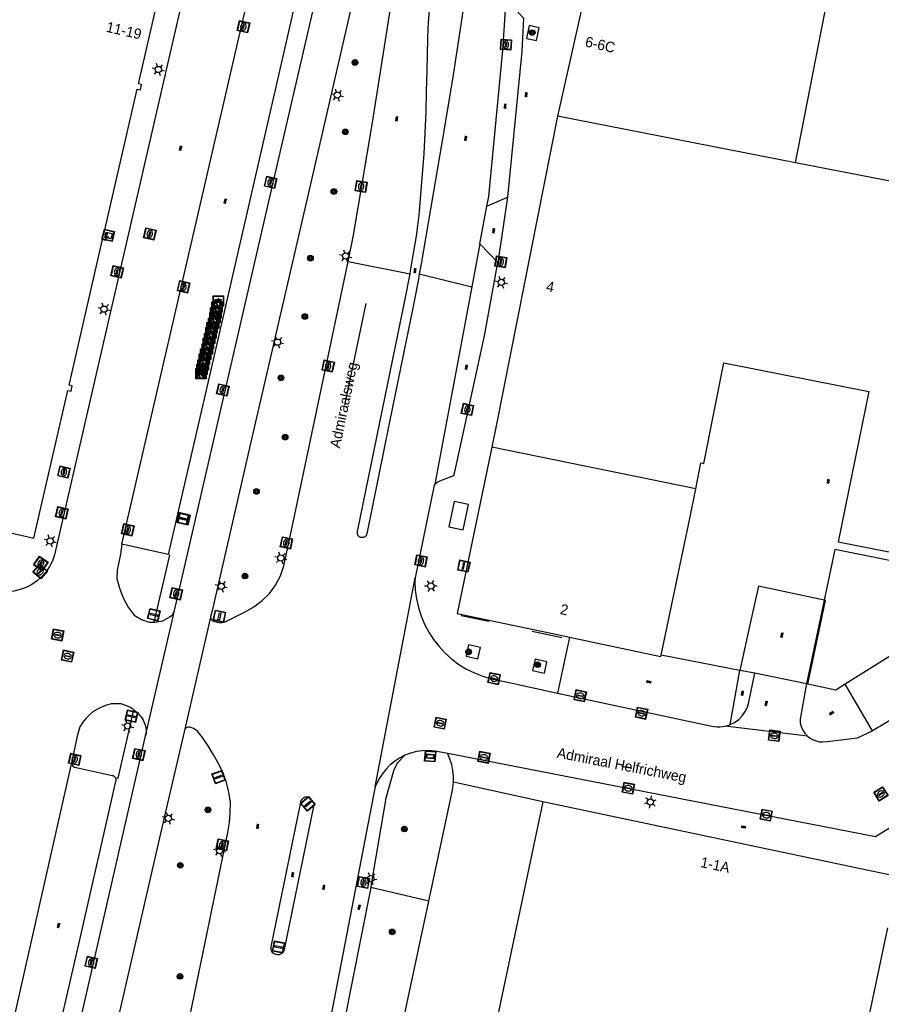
# Model space of a CAD drawing. Header units: metres. Extents: x 93870 to 95789, y 463036 to 464040.
# Tile 263 of 344: x 95063 to 95146, y 463839 to 463934. Entities that reach past the tile are written whole.
import ezdxf
from ezdxf.enums import TextEntityAlignment as Align

# ---------------------------------------------------------------- set-up
doc = ezdxf.new("R2010")
doc.units = ezdxf.units.M
doc.header["$LTSCALE"] = 25.4
for name, color, linetype in [('B_BEBOUWINGSGRENS_0', 1, 'Continuous'), ('B_TUSSENMUUR_0', 7, 'Continuous'), ('G_GRENS_ALGEMEEN_0', 7, 'Continuous'), ('Q_BOOM_0', 3, 'Continuous'), ('Q_BRANDKRAAN_0', 5, 'Continuous'), ('Q_BRIEVENBUS_0', 7, 'Continuous'), ('Q_CAI-KAST_0', 10, 'Continuous'), ('Q_FIETSENREK_0', 6, 'Continuous'), ('Q_FIETSENREK_LIJN_0', 7, 'Continuous'), ('Q_INSPECTIE_OF_RIOOLPUT_0', 253, 'Continuous'), ('Q_KOLK_0', 254, 'Continuous'), ('Q_LICHTMAST_0', 2, 'Continuous'), ('Q_OPLAADPAAL_0', 7, 'Continuous'), ('Q_STRAATNAAMBORD_0', 7, 'Continuous'), ('Q_VERKEERSBORDPAAL_0', 40, 'Continuous'), ('Q_WATERLEIDINGPUT_0', 5, 'Continuous'), ('S_GBKN_SYMBOOL_GV_GROOT_0', 7, 'Continuous'), ('S_GBKN_SYMBOOL_OV_GROOT_0', 7, 'Continuous'), ('T_CULTUURGRENS_0', 76, 'Continuous'), ('T_HEK_0', 57, 'Continuous'), ('T_HEK_LIJN_0', 6, 'Continuous'), ('V_WEGGRENS_0', 7, 'Continuous'), ('Z_GBKN_HUISNUMMER_0', 252, 'Continuous'), ('Z_STRAATNAAM_0', 252, 'Continuous')]:
    doc.layers.add(name, color=color, linetype=linetype)

# ---------------------------------------------------------------- blocks, each defined once
blk = doc.blocks.new('Q_STRAATNAAMBORD')
for points in [[(-0.5, 0.5), (0.5, 0.5), (0.5, -0.5), (-0.5, -0.5)], [(-0.369, 0.22), (0.358, 0.22), (0.358, -0.214), (-0.369, -0.214)]]:
    blk.add_lwpolyline(points, close=True)
for points in [[(-0.442, 0.464), (0.438, 0.464, -0.414214), (0.459, 0.442), (0.459, -0.437, -0.414214), (0.438, -0.459), (-0.442, -0.459, -0.414214), (-0.463, -0.437), (-0.463, 0.442), (-0.463, 0.444), (-0.463, 0.446), (-0.463, 0.448), (-0.462, 0.45), (-0.461, 0.451), (-0.46, 0.453), (-0.459, 0.455), (-0.458, 0.456), (-0.457, 0.457), (-0.456, 0.459), (-0.454, 0.46), (-0.453, 0.461), (-0.451, 0.462), (-0.449, 0.462), (-0.447, 0.463), (-0.446, 0.463), (-0.444, 0.464), (-0.442, 0.464)], [(-0.287, 0.16), (0.281, 0.16, -0.414214), (0.303, 0.139), (0.303, -0.134, -0.414214), (0.281, -0.156), (-0.287, -0.156, -0.414214), (-0.308, -0.134), (-0.308, 0.139), (-0.308, 0.14), (-0.308, 0.142), (-0.307, 0.144), (-0.307, 0.146), (-0.306, 0.148), (-0.305, 0.149), (-0.304, 0.151), (-0.303, 0.152), (-0.302, 0.154), (-0.3, 0.155), (-0.299, 0.156), (-0.297, 0.157), (-0.296, 0.158), (-0.294, 0.159), (-0.292, 0.159), (-0.29, 0.16), (-0.288, 0.16), (-0.287, 0.16)]]:
    blk.add_lwpolyline(points, format="xyb")
blk = doc.blocks.new('Q_OPLAADPAAL')
for points in [[(-0.5, 0.5), (0.5, 0.5), (0.5, -0.5), (-0.5, -0.5)], [(-0.08, 0.333), (0.071, 0.333), (0.071, -0.329), (-0.08, -0.329)]]:
    blk.add_lwpolyline(points, close=True)
blk.add_lwpolyline([(-0.442, 0.464), (0.438, 0.464, -0.414214), (0.459, 0.442), (0.459, -0.437, -0.414214), (0.438, -0.459), (-0.442, -0.459, -0.414214), (-0.463, -0.437), (-0.463, 0.442), (-0.463, 0.444), (-0.463, 0.446), (-0.463, 0.448), (-0.462, 0.45), (-0.461, 0.451), (-0.46, 0.453), (-0.459, 0.455), (-0.458, 0.456), (-0.457, 0.457), (-0.456, 0.459), (-0.454, 0.46), (-0.453, 0.461), (-0.451, 0.462), (-0.449, 0.462), (-0.447, 0.463), (-0.446, 0.463), (-0.444, 0.464), (-0.442, 0.464)], format="xyb")
blk = doc.blocks.new('Q_CAI-KAST')
for points in [[(-0.5, 0.5), (0.5, 0.5), (0.5, -0.5), (-0.5, -0.5)], [(-0.262, 0.264), (0.25, 0.264), (0.25, 0.187), (-0.262, 0.187)], [(-0.262, 0.107), (0.25, 0.107), (0.25, -0.332), (-0.262, -0.332)]]:
    blk.add_lwpolyline(points, close=True)
blk.add_lwpolyline([(-0.442, 0.464), (0.438, 0.464, -0.414214), (0.459, 0.442), (0.459, -0.437, -0.414214), (0.438, -0.459), (-0.442, -0.459, -0.414214), (-0.463, -0.437), (-0.463, 0.442), (-0.463, 0.444), (-0.463, 0.446), (-0.463, 0.448), (-0.462, 0.45), (-0.461, 0.451), (-0.46, 0.453), (-0.459, 0.455), (-0.458, 0.456), (-0.457, 0.457), (-0.456, 0.459), (-0.454, 0.46), (-0.453, 0.461), (-0.451, 0.462), (-0.449, 0.462), (-0.447, 0.463), (-0.446, 0.463), (-0.444, 0.464), (-0.442, 0.464)], format="xyb")
blk.add_circle((-0.177, -0.034), 0.0354)
blk = doc.blocks.new('Q_LICHTMAST')
for points in [[(-0.26, 0.15), (-0.52, 0.3)], [(0, 0.3), (0, 0.6)], [(0.26, 0.15), (0.52, 0.3)], [(-0.26, -0.15), (-0.52, -0.3)], [(0, -0.3), (0, -0.6)], [(0.26, -0.15), (0.52, -0.3)]]:
    blk.add_lwpolyline(points)
blk.add_circle((0, 0), 0.3)
blk = doc.blocks.new('Q_VERKEERSBORDPAAL')
for points in [[(-0.5, 0.5), (0.5, 0.5), (0.5, -0.5), (-0.5, -0.5)], [(-0.08, 0.333), (0.071, 0.333), (0.071, -0.329), (-0.08, -0.329)]]:
    blk.add_lwpolyline(points, close=True)
blk.add_lwpolyline([(-0.442, 0.464), (0.438, 0.464, -0.414214), (0.459, 0.442), (0.459, -0.437, -0.414214), (0.438, -0.459), (-0.442, -0.459, -0.414214), (-0.463, -0.437), (-0.463, 0.442), (-0.463, 0.444), (-0.463, 0.446), (-0.463, 0.448), (-0.462, 0.45), (-0.461, 0.451), (-0.46, 0.453), (-0.459, 0.455), (-0.458, 0.456), (-0.457, 0.457), (-0.456, 0.459), (-0.454, 0.46), (-0.453, 0.461), (-0.451, 0.462), (-0.449, 0.462), (-0.447, 0.463), (-0.446, 0.463), (-0.444, 0.464), (-0.442, 0.464)], format="xyb")
blk = doc.blocks.new('Q_KOLK')
blk.add_lwpolyline([(-0.5, 0.5), (0.5, 0.5), (0.5, -0.5), (-0.5, -0.5)], close=True)
for points in [[(-0.442, 0.464), (0.438, 0.464, -0.414214), (0.459, 0.442), (0.459, -0.437, -0.414214), (0.438, -0.459), (-0.442, -0.459, -0.414214), (-0.463, -0.437), (-0.463, 0.442, -0.414214), (-0.442, 0.464)], [(-0.345, 0.105, 0.380426), (-0.276, -0.18)], [(-0.008, 0.266, 0.240218), (-0.345, 0.105)], [(-0.194, 0.045, 0.853344), (-0.194, -0.032)], [(0.331, 0.111, 0.240191), (-0.008, 0.266)], [(0.185, -0.032, 0.849746), (0.185, 0.045)], [(0.267, -0.176, 0.380426), (0.331, 0.111)], [(-0.276, -0.18, 0.148452), (0.012, -0.257)], [(0.012, -0.257, 0.131742), (0.267, -0.176)]]:
    blk.add_lwpolyline(points, format="xyb")
for points in [[(-0.194, 0.045), (0.185, 0.045)], [(0.185, -0.032), (-0.194, -0.032)]]:
    blk.add_lwpolyline(points)
blk = doc.blocks.new('Q_WATERLEIDINGPUT')
blk.add_lwpolyline([(-0.5, 0.5), (0.5, 0.5), (0.5, -0.5), (-0.5, -0.5)], close=True)
for points in [[(-0.442, 0.464), (0.438, 0.464, -0.414214), (0.459, 0.442), (0.459, -0.437, -0.414214), (0.438, -0.459), (-0.442, -0.459, -0.414214), (-0.463, -0.437), (-0.463, 0.442), (-0.463, 0.444), (-0.463, 0.446), (-0.463, 0.448), (-0.462, 0.45), (-0.461, 0.451), (-0.46, 0.453), (-0.459, 0.455), (-0.458, 0.456), (-0.457, 0.457), (-0.456, 0.459), (-0.454, 0.46), (-0.453, 0.461), (-0.451, 0.462), (-0.449, 0.462), (-0.447, 0.463), (-0.446, 0.463), (-0.444, 0.464), (-0.442, 0.464)], [(-0.345, 0.105, 0.380426), (-0.276, -0.18)], [(-0.008, 0.266, 0.240218), (-0.345, 0.105)], [(-0.194, 0.045, 0.853344), (-0.194, -0.032)], [(0.331, 0.111, 0.240191), (-0.008, 0.266)], [(0.185, -0.032, 0.849746), (0.185, 0.045)], [(0.267, -0.176, 0.380426), (0.331, 0.111)], [(-0.276, -0.18, 0.148452), (0.012, -0.257)], [(0.012, -0.257, 0.131742), (0.267, -0.176)]]:
    blk.add_lwpolyline(points, format="xyb")
for points in [[(-0.194, 0.045), (0.185, 0.045)], [(0.185, -0.032), (-0.194, -0.032)]]:
    blk.add_lwpolyline(points)
blk = doc.blocks.new('Q_INSPECTIE_OF_RIOOLPUT')
blk.add_lwpolyline([(-0.5, 0.5), (0.5, 0.5), (0.5, -0.5), (-0.5, -0.5)], close=True)
for points in [[(-0.442, 0.464), (0.438, 0.464, -0.414214), (0.459, 0.442), (0.459, -0.437, -0.414214), (0.438, -0.459), (-0.442, -0.459, -0.414214), (-0.463, -0.437), (-0.463, 0.442), (-0.463, 0.444), (-0.463, 0.446), (-0.463, 0.448), (-0.462, 0.45), (-0.461, 0.451), (-0.46, 0.453), (-0.459, 0.455), (-0.458, 0.456), (-0.457, 0.457), (-0.456, 0.459), (-0.454, 0.46), (-0.453, 0.461), (-0.451, 0.462), (-0.449, 0.462), (-0.447, 0.463), (-0.446, 0.463), (-0.444, 0.464), (-0.442, 0.464)], [(-0.345, 0.105, 0.380426), (-0.276, -0.18)], [(-0.008, 0.266, 0.240218), (-0.345, 0.105)], [(-0.194, 0.045, 0.853344), (-0.194, -0.032)], [(0.331, 0.111, 0.240191), (-0.008, 0.266)], [(0.185, -0.032, 0.849746), (0.185, 0.045)], [(0.267, -0.176, 0.380426), (0.331, 0.111)], [(-0.276, -0.18, 0.148452), (0.012, -0.257)], [(0.012, -0.257, 0.131742), (0.267, -0.176)]]:
    blk.add_lwpolyline(points, format="xyb")
for points in [[(-0.194, 0.045), (0.185, 0.045)], [(0.185, -0.032), (-0.194, -0.032)]]:
    blk.add_lwpolyline(points)
blk = doc.blocks.new('Q_BRANDKRAAN')
blk.add_lwpolyline([(-0.5, 0.5), (0.5, 0.5), (0.5, -0.5), (-0.5, -0.5)], close=True)
for points in [[(-0.442, 0.464), (0.438, 0.464, -0.414214), (0.459, 0.442), (0.459, -0.437, -0.414214), (0.438, -0.459), (-0.442, -0.459, -0.414214), (-0.463, -0.437), (-0.463, 0.442), (-0.463, 0.444), (-0.463, 0.446), (-0.463, 0.448), (-0.462, 0.45), (-0.461, 0.451), (-0.46, 0.453), (-0.459, 0.455), (-0.458, 0.456), (-0.457, 0.457), (-0.456, 0.459), (-0.454, 0.46), (-0.453, 0.461), (-0.451, 0.462), (-0.449, 0.462), (-0.447, 0.463), (-0.446, 0.463), (-0.444, 0.464), (-0.442, 0.464)], [(-0.345, 0.105, 0.380426), (-0.276, -0.18)], [(-0.008, 0.266, 0.240218), (-0.345, 0.105)], [(-0.194, 0.045, 0.853344), (-0.194, -0.032)], [(0.331, 0.111, 0.240191), (-0.008, 0.266)], [(0.185, -0.032, 0.849746), (0.185, 0.045)], [(0.267, -0.176, 0.380426), (0.331, 0.111)], [(-0.276, -0.18, 0.148452), (0.012, -0.257)], [(0.012, -0.257, 0.131742), (0.267, -0.176)]]:
    blk.add_lwpolyline(points, format="xyb")
for points in [[(-0.194, 0.045), (0.185, 0.045)], [(0.185, -0.032), (-0.194, -0.032)]]:
    blk.add_lwpolyline(points)
blk = doc.blocks.new('Q_FIETSENREK')
for points in [[(-0.5, 0.5), (0.5, 0.5), (0.5, -0.5), (-0.5, -0.5)], [(-0.063, 0.145), (0.184, 0.054), (0.037, -0.093)]]:
    blk.add_lwpolyline(points, close=True)
for points in [[(-0.442, 0.464), (0.438, 0.464, -0.414214), (0.459, 0.442), (0.459, -0.437, -0.414214), (0.438, -0.459), (-0.442, -0.459, -0.414214), (-0.463, -0.437), (-0.463, 0.442), (-0.463, 0.444), (-0.463, 0.446), (-0.463, 0.448), (-0.462, 0.45), (-0.461, 0.451), (-0.46, 0.453), (-0.459, 0.455), (-0.458, 0.456), (-0.457, 0.457), (-0.456, 0.459), (-0.454, 0.46), (-0.453, 0.461), (-0.451, 0.462), (-0.449, 0.462), (-0.447, 0.463), (-0.446, 0.463), (-0.444, 0.464), (-0.442, 0.464)], [(-0.181, 0.106, 0.847256), (-0.324, -0.144)], [(-0.193, 0.075, 0.842492), (-0.305, -0.118)], [(-0.171, 0.065, 0.053288), (-0.193, 0.075)], [(-0.185, -0.134, 0.502492), (-0.147, 0.044)], [(-0.149, 0.089, 0.06236), (-0.181, 0.106)], [(-0.165, -0.161, 0.494489), (-0.125, 0.068)], [(-0.324, -0.144, 0.089606), (-0.421, -0.348)], [(-0.296, -0.162, 0.110942), (-0.375, -0.348)], [(-0.294, -0.105, 0.006942), (-0.305, -0.118)], [(-0.296, -0.162, 0.02458), (-0.283, -0.168)], [(-0.212, -0.105, 0.381614), (-0.294, -0.105)], [(-0.283, -0.168, 0.148109), (-0.198, -0.173)], [(-0.223, -0.136, 0.533998), (-0.276, -0.136)], [(-0.276, -0.136, 0.009682), (-0.271, -0.138)], [(-0.271, -0.138, 0.120201), (-0.218, -0.144)], [(-0.218, -0.144, 0.003554), (-0.223, -0.136)], [(-0.185, -0.134, 0.017985), (-0.212, -0.105)], [(-0.122, -0.348, 0.075837), (-0.198, -0.173)], [(-0.075, -0.348, 0.094234), (-0.165, -0.161)], [(0.095, -0.16, 0.385208), (0.186, -0.333)], [(0.209, -0.054, 0.224648), (0.108, -0.128)], [(0.126, -0.171, 0.376993), (0.197, -0.303)], [(0.212, -0.086, 0.20829), (0.139, -0.139)], [(0.186, -0.333, 1), (0.287, -0.06)], [(0.197, -0.303, 1), (0.276, -0.09)], [(0.287, -0.06, 0.086253), (0.238, -0.051)], [(0.276, -0.09, 0.079305), (0.241, -0.083)]]:
    blk.add_lwpolyline(points, format="xyb")
for points in [[(-0.171, 0.065), (-0.263, -0.038), (-0.239, -0.059), (-0.147, 0.044)], [(0.081, 0.221), (-0.003, 0.252), (-0.149, 0.089)], [(-0.125, 0.068), (-0.086, 0.111), (0.018, -0.131), (0.095, -0.16)], [(0.238, -0.051), (0.229, 0.053), (0.261, 0.093), (0.302, 0.078), (0.314, 0.11), (0.192, 0.155), (0.18, 0.123), (0.231, 0.104), (0.207, 0.076), (-0.04, 0.167), (0, 0.216), (0.07, 0.191), (0.081, 0.221)], [(0.209, -0.054), (0.199, 0.029), (0.057, -0.108)], [(-0.421, -0.348), (-0.375, -0.348)], [(-0.122, -0.348), (-0.075, -0.348)], [(0.057, -0.108), (0.108, -0.128)], [(0.126, -0.171), (0.253, -0.218), (0.241, -0.083)], [(0.139, -0.139), (0.222, -0.17), (0.212, -0.086)]]:
    blk.add_lwpolyline(points)
blk = doc.blocks.new('Q_BRIEVENBUS')
for points in [[(-0.5, 0.5), (0.5, 0.5), (0.5, -0.5), (-0.5, -0.5)], [(-0.31, 0.1), (-0.053, 0.1), (-0.031, 0.031), (-0.053, 0.01), (-0.31, 0.01), (-0.332, 0.031)], [(0.056, 0.1), (0.314, 0.1), (0.335, 0.031), (0.314, 0.01), (0.056, 0.01), (0.035, 0.031)]]:
    blk.add_lwpolyline(points, close=True)
blk.add_lwpolyline([(-0.442, 0.464), (0.438, 0.464, -0.414214), (0.459, 0.442), (0.459, -0.437, -0.414214), (0.438, -0.459), (-0.442, -0.459, -0.414214), (-0.463, -0.437), (-0.463, 0.442), (-0.463, 0.444), (-0.463, 0.446), (-0.463, 0.448), (-0.462, 0.45), (-0.461, 0.451), (-0.46, 0.453), (-0.459, 0.455), (-0.458, 0.456), (-0.457, 0.457), (-0.456, 0.459), (-0.454, 0.46), (-0.453, 0.461), (-0.451, 0.462), (-0.449, 0.462), (-0.447, 0.463), (-0.446, 0.463), (-0.444, 0.464), (-0.442, 0.464)], format="xyb")
blk = doc.blocks.new('Q_BOOM')
for radius in [0.27, 0.18, 0.09]:
    blk.add_circle((0, 0), radius)
blk = doc.blocks.new('S_GBKN_SYMBOOL_GV_GROOT')
for points in [[(-0.1875, 0.03125), (-0.09375, 0.09375)], [(-0.1875, -0.0625), (0.0625, 0.09375)], [(-0.1875, 0.09375), (0.125, -0.09375)], [(-0.1875, 0), (-0.03125, -0.09375)], [(-0.125, -0.09375), (0.1875, 0.09375)], [(-0.0625, 0.09375), (0.1875, -0.0625)], [(0.03125, -0.09375), (0.1875, 0)], [(0.09375, 0.09375), (0.1875, 0.03125)]]:
    blk.add_lwpolyline(points)
blk = doc.blocks.new('S_GBKN_SYMBOOL_OV_GROOT')
for points in [[(-0.21875, 0.0625), (0.21875, 0.0625)], [(-0.21875, 0), (0.21875, 0)], [(-0.1875, 0.0625), (-0.1875, 0)], [(-0.125, 0.09375), (-0.125, 0.0625)], [(-0.125, 0), (-0.125, -0.0625)], [(-0.0625, 0.0625), (-0.0625, 0)], [(0, 0.09375), (0, 0.0625)], [(0, 0), (0, -0.0625)], [(0.0625, 0.0625), (0.0625, 0)], [(0.125, 0.09375), (0.125, 0.0625)], [(0.125, 0), (0.125, -0.0625)], [(0.1875, 0.0625), (0.1875, 0)], [(-0.21875, -0.0625), (0.21875, -0.0625)], [(-0.1875, -0.0625), (-0.1875, -0.09375)], [(-0.0625, -0.0625), (-0.0625, -0.09375)], [(0.0625, -0.0625), (0.0625, -0.09375)], [(0.1875, -0.0625), (0.1875, -0.09375)]]:
    blk.add_lwpolyline(points)

msp = doc.modelspace()

# ---------------------------------------------------------------- linework, layer by layer
at = {"layer": 'B_BEBOUWINGSGRENS_0'}
for p, q in [((95117.89, 463939.08), (95114.566, 463924.228)), ((95104.626, 463887.146), (95104.093, 463884.71)), ((95147.36, 463851.01), (95113.14, 463858.23))]:
    msp.add_line(p, q, dxfattribs=at)
for points in [[(95064.17, 463883.61), (95067.44, 463897.84), (95067.76, 463897.76), (95067.87, 463898.27), (95067.56, 463898.34), (95070.78, 463912.36), (95071.09, 463912.29), (95071.21, 463912.8), (95070.9, 463912.87), (95074.11, 463926.83), (95074.43, 463926.76), (95074.54, 463927.27), (95074.23, 463927.34), (95077.45, 463941.3)], [(95114.566, 463924.228), (95108.73, 463894.75), (95108.252, 463892.365)], [(95127.858, 463888.371), (95128.342, 463890.849), (95128.64, 463890.79), (95130.568, 463900.5), (95144.495, 463897.735)], [(95144.495, 463897.735), (95141.554, 463883.261), (95156.728, 463880.267)], [(95028.35, 463891.85), (95056.619, 463885.347), (95064.17, 463883.61)], [(95108.252, 463892.365), (95104.9, 463876.37), (95113.608, 463874.53), (95115.709, 463874.086)], [(95124.514, 463872.341), (95127.33, 463885.67), (95127.858, 463888.371)], [(95104.093, 463884.71), (95105.47, 463884.422), (95106.002, 463886.858), (95104.626, 463887.146)], [(95115.709, 463874.086), (95124.49, 463872.23), (95124.514, 463872.341)], [(95113.14, 463858.23), (95105.92, 463824.04), (95110.421, 463823.09), (95109.844, 463820.359)], [(95139.56, 463814.075), (95140.14, 463816.82), (95146.329, 463846.128)]]:
    msp.add_lwpolyline(points, dxfattribs=at)
at = {"layer": 'B_TUSSENMUUR_0'}
for p, q in [((95137.457, 463919.747), (95140.987, 463937.781)), ((95137.457, 463919.747), (95114.566, 463924.228)), ((95168.014, 463913.766), (95137.457, 463919.747)), ((95127.858, 463888.371), (95108.252, 463892.365))]:
    msp.add_line(p, q, dxfattribs=at)
at = {"layer": 'G_GRENS_ALGEMEEN_0'}
for points in [[(95156.563, 463879.435), (95141.228, 463882.516), (95140.2, 463877.651)], [(95102.181, 463848.689), (95104.46, 463859.36), (95104.548, 463860.142)], [(95092.463, 463826.926), (95097.311, 463825.883), (95102.181, 463848.689)]]:
    msp.add_lwpolyline(points, dxfattribs=at)
at = {"layer": 'Q_FIETSENREK_LIJN_0'}
for p, q in [((95105.271, 463876.178), (95107.933, 463875.621)), ((95112.131, 463874.654), (95114.976, 463874.065))]:
    msp.add_line(p, q, dxfattribs=at)
at = {"layer": 'T_CULTUURGRENS_0'}
msp.add_line((95102.181, 463848.689), (95096.585, 463849.988), dxfattribs=at)
at = {"layer": 'T_HEK_0'}
for p, q in [((95155.142, 463877.65), (95142.236, 463869.55)), ((95132.1, 463870.88), (95124.514, 463872.341)), ((95133.554, 463870.625), (95132.1, 463870.88)), ((95138.495, 463869.583), (95133.554, 463870.625)), ((95138.642, 463869.552), (95138.495, 463869.583))]:
    msp.add_line(p, q, dxfattribs=at)
for points in [[(95140.2, 463877.651), (95133.893, 463878.984), (95133.137, 463875.564), (95132.1, 463870.88)], [(95142.236, 463869.55), (95141.333, 463868.983), (95138.642, 463869.552)]]:
    msp.add_lwpolyline(points, dxfattribs=at)
at = {"layer": 'T_HEK_LIJN_0'}
msp.add_lwpolyline([(95138.642, 463869.552), (95140.347, 463877.62), (95140.2, 463877.651)], dxfattribs=at)
at = {"layer": 'V_WEGGRENS_0'}
for p, q in [((95089.49, 463983.52), (95066.175, 463882.021)), ((95072.645, 463883.034), (95088.196, 463950.408)), ((95112.785, 463932.732), (95111.827, 463932.937)), ((95107.767, 463915.559), (95109.756, 463916.421)), ((95109.756, 463916.421), (95108.826, 463910.148)), ((95107.085, 463911.951), (95107.767, 463915.559)), ((95107.085, 463911.951), (95106.31, 463907.8)), ((95108.826, 463910.148), (95107.085, 463911.951)), ((95094.399, 463910.223), (95100.364, 463909.043)), ((95101.259, 463909.046), (95106.31, 463907.8)), ((95106.31, 463907.8), (95102.765, 463888.807)), ((95077.09, 463882.034), (95072.645, 463883.034)), ((95097.015, 463859.693), (95100.847, 463879.787)), ((95140.2, 463877.651), (95138.495, 463869.583)), ((95081.173, 463876.002), (95078.663, 463865.096)), ((95115.709, 463874.086), (95114.57, 463868.7)), ((95105.76, 463872.262), (95106.895, 463872.01)), ((95112.398, 463871.954), (95112.157, 463870.87)), ((95131.153, 463865.671), (95132.1, 463870.88)), ((95138.495, 463869.583), (95138.442, 463869.288)), ((95144.867, 463865.074), (95142.236, 463869.55)), ((95138.605, 463864.565), (95130.684, 463865.525)), ((95067.816, 463862.148), (95061.028, 463832.045)), ((95113.14, 463858.23), (95104.548, 463860.142)), ((95096.585, 463849.988), (95092.049, 463827.136))]:
    msp.add_line(p, q, dxfattribs=at)
for points in [[(95092.567, 463949.351), (95085.256, 463917.398), (95081.13, 463899.526), (95077.09, 463882.034)], [(95077.707, 463876.664), (95082.863, 463899.029), (95087.081, 463917.278), (95092.549, 463940.958), (95092.765, 463941.938), (95092.962, 463942.693), (95093.197, 463943.419), (95093.543, 463944.38), (95093.843, 463945.111), (95094.233, 463945.801), (95094.83, 463946.607)], [(95100.364, 463909.043), (95100.483, 463909.727), (95100.997, 463912.681), (95101.121, 463913.675), (95101.231, 463914.69), (95101.421, 463916.656), (95101.578, 463918.66), (95101.731, 463920.645), (95101.83, 463922.63), (95101.912, 463924.626), (95101.957, 463926.632), (95101.999, 463928.628), (95102.08, 463931.638), (95102.118, 463932.654), (95102.18, 463933.656), (95102.353, 463935.654), (95102.562, 463937.648), (95102.807, 463939.636), (95103.056, 463941.574)], [(95095.927, 463940.044), (95095.036, 463936.113), (95090.743, 463917.556), (95085.114, 463893.13), (95081.294, 463876.505), (95081.197, 463876.164), (95081.177, 463876.084), (95081.173, 463876.002)], [(95106.409, 463940.95), (95105.506, 463934.721), (95104.459, 463927.797), (95103.448, 463921.858), (95101.423, 463910.015), (95101.259, 463909.046)], [(95094.399, 463910.223), (95094.937, 463912.786), (95096.75, 463923.61), (95098.875, 463937.063), (95099.229, 463939.58)], [(95107.767, 463915.559), (95107.945, 463916.499), (95109.3, 463930.582), (95109.643, 463935.923)], [(95109.643, 463935.923), (95109.702, 463935.519), (95109.883, 463935.202), (95111.281, 463933.657), (95111.107, 463930.445), (95109.756, 463916.421)], [(95111.827, 463932.937), (95111.563, 463931.7), (95112.521, 463931.495), (95112.785, 463932.732)], [(95081.173, 463876.002), (95081.185, 463875.92), (95081.212, 463875.843), (95081.255, 463875.772), (95081.292, 463875.728), (95081.336, 463875.689), (95081.384, 463875.657), (95081.437, 463875.632), (95081.492, 463875.614), (95081.801, 463875.518), (95081.955, 463875.485), (95082.111, 463875.474), (95082.268, 463875.486), (95082.421, 463875.521), (95082.568, 463875.576), (95084.498, 463876.529), (95085.353, 463877.004), (95086.128, 463877.604), (95086.85, 463878.294), (95087.436, 463879.091), (95087.895, 463879.979), (95088.215, 463880.937), (95089.166, 463885.29), (95094.399, 463910.223)], [(95102.765, 463888.807), (95103.073, 463889.062), (95104.587, 463889.634), (95104.687, 463890.012), (95107.532, 463903.072), (95108.826, 463910.148)], [(95095.667, 463883.675), (95095.603, 463883.691), (95095.542, 463883.717), (95095.485, 463883.752), (95095.434, 463883.795), (95095.391, 463883.845), (95095.347, 463883.916), (95095.317, 463883.993), (95095.303, 463884.076), (95095.304, 463884.159), (95095.32, 463884.241), (95097.721, 463895.983), (95099.934, 463906.779), (95100.311, 463908.739), (95100.364, 463909.043)], [(95101.259, 463909.046), (95101.174, 463908.547), (95100.804, 463906.582), (95100.607, 463905.599), (95100.002, 463902.65), (95098.391, 463894.817), (95096.21, 463884.023), (95096.192, 463883.956), (95096.164, 463883.892), (95096.126, 463883.834), (95096.079, 463883.782), (95096.025, 463883.738), (95095.96, 463883.701), (95095.889, 463883.676), (95095.816, 463883.663), (95095.741, 463883.663), (95095.667, 463883.675)], [(95102.765, 463888.807), (95102.668, 463888.594), (95102.659, 463888.553), (95100.847, 463879.787)], [(95072.645, 463883.034), (95072.499, 463882.077), (95072.182, 463880.532), (95072.157, 463879.734), (95072.418, 463878.798), (95072.773, 463877.878), (95073.253, 463876.986), (95073.838, 463876.22), (95074.515, 463875.79)], [(95066.175, 463882.021), (95065.968, 463881.44), (95065.69, 463880.89), (95065.345, 463880.378), (95064.939, 463879.914), (95064.478, 463879.504), (95063.969, 463879.154), (95063.421, 463878.872), (95062.842, 463878.659), (95062.24, 463878.521), (95061.626, 463878.46), (95061.01, 463878.475)], [(95075.735, 463875.518), (95077.251, 463881.993), (95077.09, 463882.034)], [(95100.847, 463879.787), (95100.841, 463879.466), (95100.876, 463878.611), (95100.987, 463877.762), (95101.173, 463876.927), (95101.433, 463876.111), (95101.764, 463875.322), (95102.164, 463874.565), (95102.63, 463873.847), (95103.157, 463873.174), (95103.743, 463872.549), (95104.382, 463871.98), (95105.069, 463871.469), (95105.798, 463871.022), (95106.565, 463870.641), (95107.362, 463870.33), (95108.184, 463870.091), (95109.621, 463869.793), (95114.57, 463868.7)], [(95074.91, 463864.576), (95077.59, 463876.09), (95077.707, 463876.664)], [(95075.735, 463875.518), (95075.799, 463875.518), (95076.572, 463875.652), (95077.262, 463876.034), (95077.388, 463876.129), (95077.498, 463876.243), (95077.589, 463876.372), (95077.659, 463876.513), (95077.707, 463876.664)], [(95074.515, 463875.79), (95075.274, 463875.525), (95075.735, 463875.518)], [(95106.895, 463872.01), (95107.136, 463873.094), (95106.001, 463873.346), (95105.76, 463872.262)], [(95157.92, 463873.433), (95148.41, 463867.176), (95144.867, 463865.074)], [(95112.157, 463870.87), (95113.292, 463870.617), (95113.533, 463871.702), (95112.398, 463871.954)], [(95131.153, 463865.671), (95131.589, 463865.891), (95131.985, 463866.178), (95132.328, 463866.526), (95132.61, 463866.925), (95132.824, 463867.364), (95132.964, 463867.832), (95133.554, 463870.625)], [(95138.442, 463869.288), (95137.888, 463866.203), (95137.914, 463865.836), (95138.002, 463865.478), (95138.15, 463865.141), (95138.353, 463864.833), (95138.605, 463864.565)], [(95114.57, 463868.7), (95129.408, 463865.518), (95129.662, 463865.476), (95129.918, 463865.455), (95130.175, 463865.457), (95130.431, 463865.48), (95130.684, 463865.525)], [(95072.563, 463867.676), (95071.603, 463867.685), (95071.08, 463867.527), (95070.675, 463867.364), (95070.284, 463867.16), (95069.862, 463866.894), (95069.499, 463866.578), (95069.169, 463866.245), (95068.891, 463865.898), (95068.607, 463865.464), (95068.352, 463864.552), (95067.816, 463862.148)], [(95072.022, 463860.546), (95072.283, 463860.532), (95073.797, 463867.11)], [(95073.797, 463867.11), (95073.413, 463867.366), (95072.563, 463867.676)], [(95073.797, 463867.11), (95074.132, 463866.819), (95074.258, 463866.688), (95074.377, 463866.551), (95074.487, 463866.407), (95074.59, 463866.258), (95074.684, 463866.103), (95074.828, 463865.82), (95074.925, 463865.519), (95074.971, 463865.205), (95074.966, 463864.888), (95074.91, 463864.576)], [(95175.209, 463864.367), (95164.653, 463866.337), (95164.353, 463866.377), (95164.05, 463866.371), (95163.752, 463866.319), (95163.465, 463866.223), (95163.195, 463866.086), (95145.142, 463854.869)], [(95082.118, 463851.866), (95082.832, 463855.295), (95083, 463856.241), (95083.073, 463857.22), (95083.078, 463858.181), (95082.944, 463859.158), (95082.712, 463860.088), (95082.381, 463861.001), (95081.959, 463861.871), (95081.471, 463862.748), (95080.944, 463863.614), (95080.4, 463864.422), (95079.882, 463865.059), (95079.533, 463865.308), (95079.196, 463865.43), (95079.057, 463865.439), (95078.923, 463865.405), (95078.805, 463865.331), (95078.715, 463865.225), (95078.663, 463865.096)], [(95130.684, 463865.525), (95130.906, 463865.584), (95131.026, 463865.624), (95131.09, 463865.647), (95131.153, 463865.671)], [(95054.596, 463786.058), (95055.305, 463787.001), (95055.874, 463787.841), (95056.403, 463788.703), (95056.863, 463789.563), (95057.33, 463790.48), (95057.729, 463791.42), (95058.101, 463792.367), (95058.402, 463793.316), (95058.689, 463794.288), (95058.935, 463795.258), (95061.012, 463804.016), (95065.7, 463824.373), (95070.213, 463843.961), (95074.695, 463863.605), (95074.91, 463864.576)], [(95078.663, 463865.096), (95076.821, 463857.157), (95070.971, 463831.736), (95065.134, 463806.319), (95063.164, 463797.96)], [(95138.605, 463864.565), (95138.863, 463864.366), (95139.148, 463864.208), (95139.453, 463864.095), (95139.772, 463864.029), (95140.097, 463864.012), (95140.502, 463864.059), (95143.422, 463864.401), (95144.867, 463865.074)], [(95099.864, 463862.724), (95099.175, 463861.999), (95098.808, 463861.317), (95098.046, 463858.603), (95096.609, 463850.113), (95096.585, 463849.988)], [(95099.864, 463862.724), (95099.355, 463862.452), (95098.876, 463862.129), (95098.433, 463861.76), (95098.03, 463861.347), (95097.67, 463860.895), (95097.359, 463860.409), (95097.015, 463859.693)], [(95103.993, 463862.879), (95102.744, 463863.121), (95102.157, 463863.173), (95101.569, 463863.159), (95100.985, 463863.079), (95100.415, 463862.933), (95099.864, 463862.724)], [(95145.142, 463854.869), (95107.78, 463862.145), (95103.993, 463862.879)], [(95104.548, 463860.142), (95104.546, 463860.706), (95104.488, 463861.267), (95104.376, 463861.82), (95104.21, 463862.359), (95103.993, 463862.879)], [(95067.816, 463862.148), (95067.804, 463861.983), (95067.847, 463861.822), (95067.939, 463861.683), (95068.071, 463861.582), (95068.229, 463861.529), (95071.717, 463860.786), (95071.792, 463860.76), (95071.862, 463860.721), (95071.925, 463860.672), (95071.979, 463860.613), (95072.022, 463860.546)], [(95065.385, 463831.059), (95068.493, 463844.549), (95072.072, 463860.204), (95072.082, 463860.274), (95072.082, 463860.344), (95072.072, 463860.414), (95072.052, 463860.482), (95072.022, 463860.546)], [(95097.015, 463859.693), (95096.861, 463858.887), (95091.145, 463829.263), (95091.109, 463828.915), (95091.132, 463828.566), (95091.213, 463828.226), (95091.35, 463827.905), (95091.538, 463827.61), (95091.774, 463827.352), (95092.049, 463827.136)], [(95087.6, 463843.516), (95087.441, 463843.546), (95087.295, 463843.615), (95087.171, 463843.719), (95087.077, 463843.851), (95087.02, 463844.002), (95087.018, 463844.293), (95089.826, 463858.064), (95089.886, 463858.358), (95089.98, 463858.507), (95090.109, 463858.626), (95090.266, 463858.707), (95090.438, 463858.743), (95090.613, 463858.734)], [(95090.613, 463858.734), (95091.152, 463858.109), (95091.088, 463857.796), (95088.26, 463844.019), (95088.198, 463843.85), (95088.091, 463843.705), (95087.948, 463843.596), (95087.78, 463843.531), (95087.6, 463843.516)], [(95071.132, 463796.251), (95071.159, 463797.453), (95071.28, 463798.866), (95071.478, 463800.27), (95071.822, 463801.949), (95082.118, 463851.866)]]:
    msp.add_lwpolyline(points, dxfattribs=at)
at = {"layer": 'Z_STRAATNAAM_0'}
for p, q in [((95094.101, 463896.411), (95096.141, 463906.201)), ((95120.718, 463861.663), (95121.7, 463861.472))]:
    msp.add_line(p, q, dxfattribs=at)

# ---------------------------------------------------------------- block references
at = {"layer": 'Q_BOOM_0'}
for p, rotation in [((95112.12, 463932.267), 77.95269938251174), ((95095.074, 463929.397), 76.97426870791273), ((95094.14, 463922.718), 76.97426870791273), ((95093.039, 463916.978), 77.02268715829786), ((95090.782, 463910.559), 77.02268715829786), ((95090.246, 463904.948), 77.02268715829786), ((95087.946, 463899.044), 77.02268715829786), ((95088.351, 463893.334), 78.14666975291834), ((95085.595, 463888.103), 77.0595106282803), ((95084.481, 463879.97), 77.0595106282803), ((95106, 463872.672), 77.46559590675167), ((95112.653, 463871.439), 77.46559590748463), ((95080.93, 463857.47), 89.7018976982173), ((95099.821, 463855.624), 80.39328183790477), ((95078.26, 463852.13), 77.04044985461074), ((95098.647, 463845.722), 77.94608340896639), ((95078.23, 463841.44), 78.34547818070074)]:
    msp.add_blockref('Q_BOOM', p, dxfattribs=dict(at, rotation=rotation))
at = {"layer": 'Q_BRANDKRAAN_0'}
for p, rotation in [((95067.075, 463889.979), 77.0631972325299), ((95116.743, 463868.45), 167.8962771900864)]:
    msp.add_blockref('Q_BRANDKRAAN', p, dxfattribs=dict(at, rotation=rotation))
at = {"layer": 'Q_BRIEVENBUS_0', "rotation": 78.16406707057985}
msp.add_blockref('Q_BRIEVENBUS', (95105.552, 463880.927), dxfattribs=at)
at = {"layer": 'Q_CAI-KAST_0', "rotation": 76.75948008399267}
msp.add_blockref('Q_CAI-KAST', (95071.328, 463912.757), dxfattribs=at)
at = {"layer": 'Q_FIETSENREK_0'}
for p in [(95081.927, 463906.441), (95081.798, 463905.853), (95081.612, 463904.832), (95081.684, 463905.297), (95081.31, 463903.876), (95081.466, 463904.287), (95081.097, 463902.836), (95081.21, 463903.373), (95080.858, 463901.809), (95080.95, 463902.346), (95080.573, 463900.849), (95080.694, 463901.319), (95080.359, 463899.864), (95080.464, 463900.27), (95080.254, 463899.457)]:
    msp.add_blockref('Q_FIETSENREK', p, dxfattribs=at)
at = {"layer": 'Q_INSPECTIE_OF_RIOOLPUT_0'}
for p, rotation in [((95075.33, 463912.89), 77.0631972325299), ((95066.458, 463874.294), 168.7553525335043), ((95067.422, 463872.265), 167.8585664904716), ((95103.27, 463865.81), 169.0345269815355), ((95145.67, 463859), 31.85422093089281)]:
    msp.add_blockref('Q_INSPECTIE_OF_RIOOLPUT', p, dxfattribs=dict(at, rotation=rotation))
at = {"layer": 'Q_KOLK_0'}
for p, rotation in [((95084.34, 463932.83), 77.00283677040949), ((95109.597, 463931.115), 86.32550047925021), ((95086.955, 463917.851), 76.99760815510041), ((95095.663, 463917.45), 80.49133102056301), ((95109.1, 463910.208), 81.56707270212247), ((95072.19, 463909.25), 77.0631972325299), ((95078.58, 463907.8), 77.00283677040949), ((95092.493, 463900.18), 78.14666975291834), ((95082.356, 463897.876), 77.0179196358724), ((95105.89, 463896.006), 77.71064010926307), ((95066.86, 463886.05), 77.06319723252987), ((95073.22, 463884.42), 77.00283677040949), ((95088.468, 463883.158), 77.67622268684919), ((95101.422, 463881.425), 78.32100556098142), ((95077.868, 463878.255), 77.01791963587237), ((95108.45, 463870.1), 168.2842643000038), ((95122.64, 463866.77), 167.8962771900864), ((95135.408, 463864.598), 173.0896369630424), ((95074.279, 463862.79), 77.14733393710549), ((95068.108, 463862.325), 77.43082183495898), ((95107.48, 463862.52), 169.0308844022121), ((95121.36, 463859.55), 168.9799595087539), ((95134.631, 463856.962), 168.979959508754), ((95082.307, 463854.101), 78.23771649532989), ((95095.891, 463850.477), 79.07889637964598), ((95069.699, 463842.79), 77.02567941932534)]:
    msp.add_blockref('Q_KOLK', p, dxfattribs=dict(at, rotation=rotation))
at = {"layer": 'Q_LICHTMAST_0'}
for p, rotation in [((95076.143, 463928.719), 77.06319723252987), ((95093.369, 463926.25), 76.97426870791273), ((95094.174, 463910.757), 78.14514544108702), ((95109.143, 463908.237), 79.63673499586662), ((95070.933, 463905.652), 77.0631972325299), ((95087.613, 463902.477), 77.02268715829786), ((95065.741, 463883.347), 77.0631972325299), ((95087.935, 463881.703), 77.67622268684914), ((95082.201, 463878.99), 77.0595106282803), ((95102.371, 463879.007), 92.34413247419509), ((95073.202, 463865.527), 77.03846684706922), ((95123.494, 463858.232), 168.979959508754), ((95077.115, 463856.656), 77.04044985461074), ((95082.04, 463853.544), 78.23771649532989), ((95096.591, 463850.853), 80.39328183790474)]:
    msp.add_blockref('Q_LICHTMAST', p, dxfattribs=dict(at, rotation=rotation))
at = {"layer": 'Q_OPLAADPAAL_0', "rotation": 76.99485775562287}
msp.add_blockref('Q_OPLAADPAAL', (95078.47, 463885.517), dxfattribs=at)
at = {"layer": 'Q_STRAATNAAMBORD_0', "rotation": 174.9376090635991}
msp.add_blockref('Q_STRAATNAAMBORD', (95102.308, 463862.622), dxfattribs=at)
at = {"layer": 'Q_VERKEERSBORDPAAL_0'}
for p, rotation in [((95078.615, 463885.452), 76.99485775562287), ((95075.723, 463876.242), 76.822627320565), ((95082.021, 463876.107), 167.9052429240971), ((95073.569, 463866.483), 77.03846684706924), ((95081.951, 463860.627), 109.9276606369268), ((95090.542, 463858.05), 130.774484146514), ((95087.715, 463844.271), 78.40004772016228)]:
    msp.add_blockref('Q_VERKEERSBORDPAAL', p, dxfattribs=dict(at, rotation=rotation))
at = {"layer": 'Q_WATERLEIDINGPUT_0'}
for p, rotation in [((95064.847, 463881.176), 56.02680199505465), ((95064.786, 463880.4), 48.81407483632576)]:
    msp.add_blockref('Q_WATERLEIDINGPUT', p, dxfattribs=dict(at, rotation=rotation))
at = {"layer": 'S_GBKN_SYMBOOL_GV_GROOT_0', "rotation": 78.51432582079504}
msp.add_blockref('S_GBKN_SYMBOOL_GV_GROOT', (95140.621, 463889.074), dxfattribs=at)
at = {"layer": 'S_GBKN_SYMBOOL_OV_GROOT_0'}
for p, rotation in [((95111.56, 463926.295), 84.49739961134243), ((95109.524, 463925.195), 84.50418695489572), ((95099.1, 463923.978), 81.02387416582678), ((95105.727, 463922.095), 80.33910950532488), ((95078.296, 463921.15), 77.06319723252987), ((95082.606, 463916.054), 77.00283677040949), ((95108.421, 463913.205), 81.56707270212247), ((95100.856, 463909.364), 80.13065802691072), ((95105.795, 463900.072), 79.42752602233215), ((95136.15, 463874.292), 77.51653146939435), ((95123.347, 463869.771), 168.065311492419), ((95132.354, 463868.699), 79.69612147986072), ((95134.645, 463867.72), 78.07206075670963), ((95140.924, 463866.797), 32.12499843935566), ((95085.727, 463855.889), 79.92983982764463), ((95132.462, 463855.809), 168.979959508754), ((95089.085, 463851.234), 78.47499849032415), ((95092.076, 463850.023), 78.40004772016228), ((95095.486, 463848.109), 79.07889637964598), ((95066.555, 463846.347), 77.29276219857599)]:
    msp.add_blockref('S_GBKN_SYMBOOL_OV_GROOT', p, dxfattribs=dict(at, rotation=rotation))

# ---------------------------------------------------------------- texts
at = {"layer": 'Z_GBKN_HUISNUMMER_0', "linetype": 'Continuous'}
for s, rotation, p in [('11-19', 347.1, (95072.841, 463932.467)), ('6-6C', 347.4, (95118.668, 463931.108)), ('4', 348.8, (95113.861, 463907.811)), ('2', 348.1, (95115.212, 463876.746)), ('1-1A', 348.1, (95129.734, 463852.174))]:
    msp.add_text(s, height=1, rotation=rotation, dxfattribs=at).set_placement(p, align=Align.MIDDLE)
at = {"layer": 'Z_STRAATNAAM_0', "linetype": 'Continuous'}
for s, rotation, p in [('Admiraalsweg', 78.22937, (95094.101, 463896.411)), ('Admiraal Helfrichweg', 348.99334, (95120.718, 463861.663))]:
    msp.add_text(s, height=1, rotation=rotation, dxfattribs=at).set_placement(p, align=Align.MIDDLE)

doc.saveas('drawing.dxf')
